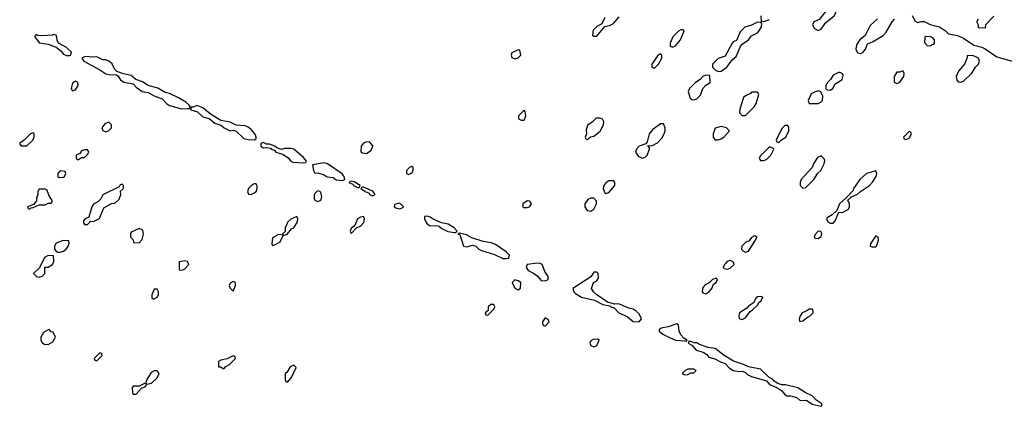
# Model space of a CAD drawing. Header units: inches. Extents: x 2701323 to 2964515, y 494916 to 722124.
# Tile 525 of 656: x 2848442 to 2854939, y 682674 to 685224. Entities that reach past the tile are written whole.
import ezdxf

# ---------------------------------------------------------------- set-up
doc = ezdxf.new("R2010")
doc.units = ezdxf.units.IN
doc.header["$MEASUREMENT"] = 0
doc.layers.add('C8648', color=7, linetype='Continuous')
doc.layers.add('C8658', color=7, linetype='Continuous')

msp = doc.modelspace()

# ---------------------------------------------------------------- linework, layer by layer
at = {"layer": 'C8648', "color": 2, "elevation": 2}
for points in [[(2848666, 685126), (2848658, 685122), (2848590, 685117.2), (2848560.2, 685120.2), (2848550, 685126), (2848542, 685118), (2848542, 685110), (2848570, 685071.3), (2848630, 685061.6), (2848682.5, 685042.5), (2848715.9, 685015.9), (2848730, 684996), (2848750, 684986.8), (2848770, 684986.8), (2848778, 684990), (2848784, 685010), (2848750, 685041.2), (2848698, 685070), (2848688.9, 685088.9), (2848688, 685108), (2848682, 685122)], [(2848890, 684981.2), (2848870, 684979), (2848852, 684970), (2848864.7, 684950), (2848970, 684894), (2849010, 684867.7), (2849030, 684862), (2849079.8, 684859.8), (2849091.1, 684851.1), (2849107.3, 684827.3), (2849130, 684810.7), (2849190, 684801), (2849210, 684778), (2849250, 684751), (2849290, 684742.8), (2849330, 684720.7), (2849382, 684702), (2849410, 684671), (2849430, 684658.8), (2849510, 684634.8), (2849550, 684638), (2849562, 684638), (2849568, 684650), (2849560.4, 684660.4), (2849539.3, 684679.3), (2849490, 684709), (2849430, 684737.2), (2849402.7, 684742.7), (2849352.9, 684772.9), (2849290, 684789), (2849252.9, 684812.9), (2849209, 684829), (2849176.6, 684856.6), (2849126.6, 684866.6), (2849082, 684882), (2849070, 684895.3), (2849052, 684932), (2849030, 684949.2), (2849010, 684958), (2848990, 684958), (2848950, 684979), (2848910, 684977.2)], [(2848810, 684818), (2848790, 684806), (2848782, 684770), (2848790, 684754), (2848810, 684762), (2848828, 684790), (2848826, 684810)], [(2849030, 684548), (2849003.5, 684536.5), (2848984.7, 684510), (2848990, 684494), (2849010, 684484.7), (2849030, 684492), (2849048, 684510), (2849048, 684530)], [(2848530, 684478), (2848514, 684470), (2848471.3, 684428.7), (2848442, 684410), (2848442, 684402), (2848452.7, 684392.7), (2848490, 684392), (2848528, 684430), (2848538, 684450), (2848538, 684470)], [(2848890, 684366), (2848870, 684366), (2848850, 684358), (2848838, 684342), (2848814, 684330), (2848814, 684310), (2848822, 684302), (2848830, 684302), (2848850, 684314), (2848870, 684314), (2848890, 684334), (2848898, 684350)], [(2848710, 684226), (2848694, 684210), (2848694, 684190), (2848702, 684182), (2848730, 684184.7), (2848738, 684190), (2848746, 684210), (2848742, 684222)], [(2848610, 684106), (2848570, 684106), (2848562, 684090), (2848562, 684070), (2848552.7, 684047.3), (2848552, 684028), (2848534, 684006), (2848494, 683990), (2848498, 683978), (2848510, 683974), (2848518, 683982), (2848530, 683984.7), (2848570, 684002), (2848610, 684002), (2848630, 684014), (2848650, 684014), (2848658, 684030), (2848638, 684058), (2848622, 684102)], [(2849118, 684138), (2849105.4, 684134.6), (2849098, 684122), (2848991.6, 684068.4), (2848976.9, 684043.1), (2848956.9, 684023.1), (2848930, 684008), (2848918, 683990), (2848898, 683922), (2848874, 683910), (2848863.6, 683896.4), (2848863.6, 683883.6), (2848870, 683874), (2848890, 683874), (2848910, 683894), (2848930, 683892), (2848968.4, 683911.6), (2848996.4, 683983.6), (2849048.4, 684011.6), (2849070, 684014), (2849099, 684041), (2849108.7, 684070), (2849108, 684092), (2849126, 684110), (2849126, 684130)], [(2849230, 683846), (2849178, 683822), (2849174, 683810), (2849174, 683790), (2849191.6, 683771.6), (2849194, 683754), (2849230, 683752), (2849250, 683774), (2849258, 683810), (2849255.3, 683835.3)], [(2848728.4, 683768.4), (2848682, 683750), (2848672, 683730), (2848672, 683710), (2848679.6, 683699.6), (2848691.6, 683691.6), (2848710, 683691.3), (2848730, 683698), (2848749, 683711), (2848762, 683730), (2848768, 683750), (2848766, 683766)], [(2848630, 683668), (2848605.4, 683654.6), (2848572.7, 683587.3), (2848534, 683550), (2848554, 683530), (2848570, 683524.7), (2848590, 683532), (2848608, 683550), (2848607.3, 683592.7), (2848630, 683592), (2848658, 683610), (2848668, 683630), (2848666, 683666)], [(2849530, 683634), (2849494, 683626), (2849494, 683574), (2849510, 683572), (2849530, 683578), (2849558, 683610), (2849548.4, 683628.4)], [(2849850, 683498), (2849830, 683486), (2849824.7, 683470), (2849830, 683454), (2849850, 683434), (2849866, 683470), (2849866, 683490)], [(2849350, 683446), (2849330, 683446), (2849314, 683410), (2849314, 683390), (2849322, 683382), (2849330, 683382), (2849350, 683394), (2849358, 683410), (2849358, 683430)], [(2848638, 683178), (2848630, 683178), (2848599.6, 683160.4), (2848582, 683130), (2848582, 683110), (2848590, 683094), (2848603.6, 683083.6), (2848630, 683082), (2848660.4, 683099.6), (2848678, 683130), (2848662, 683162), (2848650, 683166)], [(2848970, 683026), (2848934, 682990), (2848938, 682978), (2848950, 682974), (2848986, 683010), (2848982, 683022)], [(2849850, 683006), (2849810, 682986), (2849770, 682978), (2849754, 682970), (2849754, 682934), (2849766, 682934), (2849790, 682922), (2849803.1, 682936.9), (2849826, 682950), (2849866, 682990), (2849862, 683002)], [(2849350, 682908), (2849330, 682908), (2849310, 682898), (2849282, 682850), (2849274, 682830), (2849278, 682822), (2849270, 682826), (2849234, 682810), (2849234, 682806), (2849190, 682806), (2849184.7, 682795.3), (2849185.4, 682765.4), (2849190, 682754), (2849210, 682754), (2849246, 682794), (2849270, 682802), (2849280.4, 682819.6), (2849312.5, 682827.5), (2849350, 682862), (2849362, 682890)]]:
    msp.add_lwpolyline(points, close=True, dxfattribs=at)
for points in [[(2850000, 684454.6), (2849993.2, 684470), (2849970, 684499), (2849950, 684515.3), (2849930, 684524), (2849870, 684528), (2849830, 684548), (2849770, 684559), (2849700.2, 684600.2), (2849650, 684642), (2849616.4, 684656.4), (2849610, 684658), (2849586, 684646), (2849574, 684646), (2849572, 684630), (2849615.9, 684615.9), (2849650, 684584), (2849691.3, 684571.3), (2849730, 684540.7), (2849770, 684527.3), (2849792, 684510), (2849830, 684491.3), (2849850, 684496), (2849870, 684487.7), (2849921.1, 684441.1), (2849950, 684433), (2849990, 684432), (2850000, 684437)], [(2850000, 684142), (2849990, 684142), (2849970, 684128.7), (2849951.3, 684110), (2849944.7, 684090), (2849952, 684072), (2849970, 684071.3), (2849990, 684081), (2850000, 684088.5)]]:
    msp.add_lwpolyline(points, dxfattribs=at)
at = {"layer": 'C8658', "color": 2, "elevation": 2}
for points in [[(2853810, 685306), (2853790, 685298), (2853751.3, 685270), (2853716, 685224), (2853682, 685210), (2853672, 685190), (2853685.4, 685165.4), (2853710, 685152), (2853730, 685162), (2853758, 685202), (2853815.3, 685250), (2853828, 685270), (2853822, 685302)], [(2853310, 685208), (2853270, 685188), (2853226, 685174), (2853196.9, 685143.1), (2853172.7, 685087.3), (2853150, 685078), (2853142, 685070), (2853096.9, 684983.1), (2853050, 684968), (2853014, 684930), (2853014, 684910), (2853034, 684890), (2853050, 684882), (2853070, 684884.7), (2853108, 684910), (2853142, 684958), (2853170, 684982), (2853202, 685058), (2853250, 685091.3), (2853270, 685118), (2853310, 685138), (2853322, 685150), (2853336.4, 685176.4), (2853338, 685198), (2853330, 685206)], [(2852816.4, 685156.4), (2852803.6, 685156.4), (2852790, 685148), (2852752, 685110), (2852734, 685070), (2852734, 685050), (2852750, 685042), (2852770, 685052), (2852802, 685090), (2852826, 685150)], [(2854450, 685113.2), (2854414, 685110), (2854412.7, 685072.7), (2854430, 685054), (2854450, 685052), (2854470, 685062), (2854478, 685070), (2854479, 685081), (2854479, 685090), (2854470, 685102)], [(2851730, 685026), (2851690, 685006), (2851684.7, 684990), (2851690, 684974), (2851710, 684964.7), (2851730, 684972), (2851748, 684990), (2851742, 685022)], [(2852670, 684998), (2852650, 684986), (2852614, 684930), (2852614, 684910), (2852630, 684904.7), (2852658, 684930), (2852678, 684970), (2852678, 684990)], [(2854730, 684988), (2854694, 684986), (2854694, 684974), (2854676, 684930), (2854636.1, 684883.9), (2854620.7, 684850), (2854624.5, 684824.5), (2854634.8, 684814.8), (2854650, 684810.8), (2854670, 684817.3), (2854724, 684870), (2854749, 684911), (2854768, 684930), (2854775.3, 684950), (2854768, 684970)], [(2854270, 684886), (2854250, 684878), (2854230, 684878), (2854212, 684850), (2854212.7, 684812.7), (2854230, 684802), (2854250, 684812), (2854275.3, 684850), (2854278, 684870)], [(2852970, 684858), (2852950, 684848), (2852931.3, 684828.7), (2852902, 684810), (2852862, 684770), (2852852, 684750), (2852866.4, 684706.4), (2852878, 684698), (2852890, 684696), (2852910, 684702.8), (2852934.8, 684725.2), (2852949, 684771), (2852968.7, 684791.3), (2852998, 684810), (2852995.3, 684855.3)], [(2853856.4, 684876.4), (2853843.6, 684876.4), (2853810, 684858), (2853791.3, 684828.7), (2853772, 684810), (2853762, 684790), (2853762, 684770), (2853770, 684762), (2853790, 684758), (2853808, 684770), (2853821.2, 684798.8), (2853868, 684830), (2853874.6, 684854.6), (2853870, 684866)], [(2853714, 684754), (2853690, 684749), (2853664.9, 684735.1), (2853644.7, 684690), (2853652, 684672), (2853710, 684671.3), (2853730, 684682), (2853738, 684690), (2853740.4, 684720.4), (2853728.7, 684748.7)], [(2853310, 684746), (2853270, 684746), (2853263.6, 684736.4), (2853230, 684722), (2853218, 684710), (2853192.7, 684632.7), (2853192, 684610), (2853210, 684592), (2853230, 684592), (2853288.7, 684650), (2853302, 684670), (2853318, 684730)], [(2851770, 684626), (2851734, 684590), (2851734, 684570), (2851750, 684562), (2851770, 684562), (2851782, 684590), (2851776.4, 684616.4)], [(2852270, 684575.3), (2852246, 684574), (2852222, 684550), (2852191.1, 684528.9), (2852179.6, 684500.4), (2852182, 684470), (2852174, 684450), (2852178, 684438), (2852190, 684434), (2852208.4, 684451.6), (2852230, 684456), (2852272, 684488), (2852294, 684530), (2852295.3, 684550), (2852288.4, 684568.4)], [(2852690, 684538), (2852670, 684538), (2852619.8, 684500.2), (2852596, 684470), (2852582, 684418), (2852574, 684406), (2852530, 684388.7), (2852511.3, 684370), (2852506, 684350), (2852523.5, 684323.5), (2852550, 684311), (2852570, 684318), (2852582, 684330), (2852598, 684370), (2852598, 684378), (2852586, 684394), (2852612.7, 684392.7), (2852650, 684411.3), (2852678.6, 684441.4), (2852695.3, 684470), (2852702, 684490), (2852702, 684510)], [(2853070, 684519), (2853031.3, 684508.7), (2853018, 684470), (2853018, 684450), (2853030, 684432), (2853050, 684431.3), (2853070, 684438), (2853088, 684450), (2853126, 684490), (2853106, 684510)], [(2853510, 684526), (2853490, 684526), (2853470, 684506), (2853434, 684430), (2853438, 684418), (2853450, 684414), (2853468, 684432), (2853498, 684450), (2853518, 684490), (2853518, 684510)], [(2854310, 684486), (2854274, 684450), (2854278, 684438), (2854290, 684434), (2854310, 684442), (2854326, 684470), (2854322, 684482)], [(2850050, 684414), (2850032.7, 684407.3), (2850032, 684390), (2850050, 684378), (2850070, 684381), (2850096.9, 684376.9), (2850102, 684370), (2850122.8, 684362.8), (2850132, 684350), (2850177.3, 684337.3), (2850212.7, 684312.7), (2850230, 684291), (2850244.5, 684284.5), (2850310, 684278.8), (2850330, 684282), (2850335.3, 684290), (2850315.1, 684315.1), (2850250, 684369), (2850230, 684375.3), (2850190, 684374), (2850170, 684368), (2850139, 684379), (2850126, 684390), (2850090, 684402), (2850070, 684402)], [(2850750, 684418), (2850723.5, 684416.5), (2850710, 684408.7), (2850696, 684390), (2850692, 684352), (2850704.7, 684344.7), (2850730, 684341), (2850759.5, 684360.5), (2850773.2, 684390)], [(2853390, 684386), (2853330, 684326), (2853322, 684310), (2853330, 684294), (2853350, 684294), (2853370, 684302), (2853398, 684330), (2853418, 684370), (2853415.3, 684375.3)], [(2853730, 684326), (2853705.4, 684314.6), (2853682, 684278), (2853671.3, 684248.7), (2853598, 684170), (2853591.3, 684150), (2853592, 684130), (2853610, 684112), (2853630, 684118), (2853682, 684170), (2853708.7, 684211.3), (2853728, 684230), (2853750, 684274), (2853754.6, 684294.6), (2853750, 684306)], [(2850450, 684279), (2850374, 684266), (2850380.7, 684230), (2850390, 684211.3), (2850410, 684214), (2850450, 684200.5), (2850470, 684188), (2850510, 684182), (2850530, 684167.7), (2850570, 684162.8), (2850588, 684170), (2850582, 684190), (2850570, 684208), (2850472.9, 684272.9)], [(2851030, 684255.3), (2851014, 684250), (2850994, 684230), (2850994, 684210), (2851010, 684202), (2851030, 684214), (2851038, 684230), (2851038, 684250)], [(2854090, 684226), (2854030, 684208.7), (2853984.7, 684170), (2853944.7, 684110), (2853942, 684098), (2853894, 684046), (2853852, 684010), (2853834, 683966), (2853803.6, 683936.4), (2853770, 683918), (2853764.7, 683910), (2853774, 683890), (2853790, 683882), (2853810, 683882), (2853822, 683898), (2853846, 683954), (2853870, 683952), (2853910, 683974), (2853918, 683990), (2853918, 684010), (2853906, 684034), (2853926, 684050), (2853926, 684054), (2853970, 684072), (2853988.7, 684091.3), (2854050, 684131.3), (2854070, 684151.3), (2854094, 684190), (2854098, 684210)], [(2850630, 684158), (2850614, 684150), (2850639.8, 684139.8), (2850644.7, 684130), (2850670, 684118), (2850682, 684118), (2850688, 684130), (2850650, 684155.3)], [(2850710, 684119), (2850701, 684119), (2850692, 684110), (2850722, 684090), (2850742.8, 684082.8), (2850752, 684070), (2850770, 684061), (2850788, 684070), (2850772.5, 684092.5)], [(2852362, 684162), (2852330, 684162), (2852310, 684148.7), (2852296, 684130), (2852291.3, 684110), (2852302, 684082), (2852310, 684078), (2852330, 684084.7), (2852368, 684130), (2852368, 684150)], [(2850414, 684094), (2850402, 684090), (2850384.7, 684070), (2850384.7, 684044.7), (2850390, 684034), (2850410, 684024.7), (2850430, 684034), (2850434.6, 684054.6), (2850430, 684086)], [(2852230, 684046), (2852210, 684046), (2852190, 684038), (2852172, 684010), (2852172, 683990), (2852185.4, 683965.4), (2852210, 683962), (2852230, 683974), (2852248, 684010), (2852247.3, 684027.3)], [(2850950, 684013.2), (2850914, 684006), (2850912, 683990), (2850923.5, 683983.5), (2850950, 683976), (2850970, 683984.7), (2850974, 683990)], [(2851790, 684028), (2851762, 684010), (2851762, 683990), (2851766, 683986), (2851790, 683984.7), (2851806, 683990), (2851818, 684010), (2851807.3, 684027.3)], [(2850270, 683926), (2850230, 683908), (2850212, 683890), (2850194, 683850), (2850194, 683826), (2850174, 683810), (2850178, 683802), (2850150, 683806), (2850110, 683786), (2850104.7, 683744.7), (2850110, 683734), (2850130, 683742), (2850160.4, 683759.6), (2850180.4, 683799.6), (2850206, 683810), (2850235.3, 683844.7), (2850250, 683852), (2850275.3, 683890), (2850278, 683910)], [(2850710, 683926), (2850690, 683922), (2850672, 683910), (2850654, 683866), (2850630, 683846), (2850622, 683830), (2850630, 683814), (2850666, 683854), (2850690, 683862), (2850713.6, 683886.4), (2850718, 683910)], [(2851130, 683928), (2851114, 683926), (2851112, 683910), (2851121, 683890), (2851130, 683878), (2851150, 683864.7), (2851190, 683866.8), (2851210, 683862.8), (2851226.9, 683846.9), (2851266.4, 683826.4), (2851310, 683821), (2851319, 683821), (2851328, 683830), (2851308.7, 683850), (2851270, 683875.3), (2851224.7, 683884.7), (2851170, 683908), (2851150, 683922)], [(2851344.7, 683815.3), (2851334, 683810), (2851346, 683806), (2851371, 683731), (2851390, 683726), (2851430, 683736), (2851450.9, 683730.9), (2851472, 683710), (2851490, 683701), (2851575.6, 683675.6), (2851630, 683648), (2851650, 683647.7), (2851668.7, 683651.3), (2851674, 683670), (2851652.5, 683692.5), (2851581.2, 683741.2), (2851552.5, 683752.5), (2851500.2, 683760.2), (2851425.6, 683785.6), (2851390, 683804)], [(2853290, 683798), (2853270, 683788), (2853255.3, 683764.7), (2853230, 683754), (2853206, 683730), (2853204.7, 683710), (2853216.9, 683696.9), (2853230, 683691.3), (2853250, 683698), (2853298, 683770), (2853306, 683790), (2853296.4, 683796.4)], [(2853710, 683828), (2853690, 683806), (2853684.7, 683790), (2853690, 683782), (2853710, 683781), (2853730, 683794), (2853734, 683814), (2853727.3, 683827.3)], [(2854090, 683798), (2854058, 683750), (2854054, 683734), (2854054, 683730), (2854064.7, 683724.7), (2854090, 683726), (2854095.3, 683730), (2854108, 683770), (2854106, 683790)], [(2851859, 683619), (2851791.3, 683608.7), (2851784.7, 683590), (2851798, 683570), (2851833, 683553), (2851855.5, 683535.5), (2851883.8, 683503.8), (2851910, 683501), (2851928, 683510), (2851928.7, 683530), (2851910, 683558), (2851888.7, 683608.7), (2851876.4, 683616.4)], [(2853130, 683635.3), (2853110, 683628), (2853101, 683619), (2853092, 683610), (2853084.7, 683590), (2853090, 683582), (2853110, 683578), (2853130, 683584.7), (2853155.3, 683610), (2853150, 683626)], [(2852250, 683558), (2852230, 683558), (2852211.3, 683528.7), (2852091.3, 683450), (2852098.8, 683430), (2852110, 683418.8), (2852150, 683394.8), (2852233.7, 683373.7), (2852290, 683345.5), (2852336.9, 683336.9), (2852342, 683330), (2852364, 683324), (2852396, 683290), (2852450, 683265.5), (2852490, 683234), (2852530, 683231.3), (2852544, 683250), (2852530, 683284), (2852510, 683301.2), (2852490, 683314), (2852460.2, 683320.2), (2852410, 683344), (2852390, 683349), (2852368, 683348), (2852320.2, 683360.2), (2852249.3, 683409.3), (2852228, 683430), (2852215.3, 683450), (2852223.1, 683476.9), (2852228.7, 683491.3), (2852250, 683502), (2852260.4, 683519.6), (2852258, 683550)], [(2853038, 683518), (2853014, 683510), (2852992, 683488), (2852964.5, 683475.5), (2852950, 683458), (2852944.7, 683430), (2852950, 683422), (2852970, 683416), (2852990, 683426), (2853008.7, 683450), (2853020.2, 683479.8), (2853038, 683490), (2853046, 683510)], [(2851710, 683508), (2851692, 683490), (2851710, 683454), (2851730, 683442), (2851747.3, 683452.7), (2851748, 683490), (2851730, 683502)], [(2853338, 683398), (2853310, 683395.3), (2853302, 683390), (2853284.7, 683355.3), (2853250, 683335.3), (2853238.8, 683321.2), (2853192, 683290), (2853186, 683270), (2853190, 683254), (2853210, 683246), (2853230, 683258), (2853261.2, 683298.8), (2853278, 683310), (2853310, 683342), (2853320.2, 683359.8), (2853335.3, 683370), (2853338, 683382), (2853346, 683390)], [(2851570, 683346), (2851550, 683346), (2851534, 683330), (2851534, 683306), (2851514, 683290), (2851518, 683278), (2851530, 683274), (2851570, 683314), (2851578, 683330)], [(2851910, 683258), (2851892, 683230), (2851894, 683210), (2851910, 683202), (2851935.3, 683230), (2851930, 683246)], [(2853675.3, 683315.3), (2853650, 683315.3), (2853636, 683304), (2853604.7, 683290), (2853590, 683266), (2853586, 683246), (2853590, 683234), (2853610, 683238), (2853639, 683261), (2853658, 683270), (2853678, 683290)], [(2852778, 683218), (2852721.4, 683198.6), (2852674, 683190), (2852662, 683178), (2852661, 683170), (2852686, 683150), (2852730, 683128), (2852770, 683110.8), (2852830, 683104.7), (2852836.4, 683103.6), (2852846, 683110), (2852823.1, 683123.1), (2852805.2, 683145.2), (2852794, 683170), (2852788, 683208)], [(2852256.4, 683116.4), (2852225.4, 683114.6), (2852210, 683106), (2852204.7, 683090), (2852210, 683074), (2852230, 683066), (2852250, 683074), (2852266, 683110)], [(2852870, 683102), (2852858, 683102), (2852852, 683090), (2852876.9, 683076.9), (2852905.2, 683045.2), (2852950.8, 683030.8), (2852975.2, 683015.2), (2852990, 682998.8), (2853027.9, 682987.9), (2853066.2, 682966.2), (2853096.8, 682956.8), (2853126.4, 682926.4), (2853150, 682911), (2853190, 682902.8), (2853210, 682906), (2853230, 682898), (2853243.8, 682883.8), (2853271.3, 682870), (2853370, 682841), (2853390, 682818.8), (2853437.3, 682797.3), (2853470, 682776), (2853490, 682751.3), (2853504, 682744), (2853530, 682744), (2853557.1, 682737.1), (2853572, 682730), (2853591.6, 682711.6), (2853633.7, 682713.7), (2853670, 682687.7), (2853730, 682674), (2853736.4, 682683.6), (2853735.3, 682690), (2853696, 682716), (2853670, 682744), (2853624.7, 682764.7), (2853575.5, 682795.5), (2853495.9, 682815.9), (2853470, 682816), (2853445.2, 682825.2), (2853420.7, 682840.7), (2853410, 682853.2), (2853385.2, 682865.2), (2853330, 682918), (2853250, 682933.2), (2853218, 682950), (2853151.8, 682971.8), (2853089.3, 683009.3), (2853030, 683055.3), (2852982.7, 683062.7), (2852923.7, 683083.7), (2852910, 683092.7), (2852893.2, 683093.2)], [(2850250, 682946), (2850226, 682934), (2850203.6, 682896.4), (2850194, 682890), (2850194, 682850), (2850198, 682838), (2850210, 682834), (2850236.4, 682863.6), (2850266, 682930)], [(2852890, 682918), (2852850, 682918), (2852834, 682910), (2852814, 682890), (2852830, 682882), (2852850, 682884.7), (2852870, 682894), (2852890, 682894), (2852906, 682910)]]:
    msp.add_lwpolyline(points, close=True, dxfattribs=at)
for points in [[(2852302, 685238), (2852283.6, 685196.4), (2852250, 685178), (2852226.4, 685153.6), (2852222, 685122), (2852230, 685114), (2852250, 685114), (2852302, 685178), (2852334.6, 685185.4), (2852360.4, 685199.6), (2852396.4, 685243.6)], [(2853331.3, 685248.7), (2853334, 685214), (2853352.7, 685212.7), (2853390, 685224.7)], [(2854102, 685230), (2854054.4, 685185.6), (2854019.8, 685120.2), (2853984.7, 685090), (2853963, 685057), (2853958.8, 685030), (2853970, 685004.7), (2853990, 685001), (2854008, 685010), (2854022, 685030), (2854036.4, 685063.6), (2854070, 685078), (2854140.2, 685119.8), (2854158.6, 685141.4), (2854198, 685210), (2854213.2, 685226.8)], [(2854331.2, 685251.2), (2854350, 685214.8), (2854365.8, 685205.8), (2854390, 685212.7), (2854410, 685212.7), (2854450, 685192.2), (2854510, 685177.4), (2854550, 685150.4), (2854570, 685130.4), (2854630, 685118.9), (2854670, 685102.6), (2854736.5, 685056.5), (2854790, 685042.6), (2854812.1, 685032), (2854890, 684978.4), (2854990.2, 684950.2)], [(2854870, 685246), (2854814, 685190), (2854811.6, 685168.4), (2854768.7, 685170), (2854768, 685188), (2854758, 685210), (2854768, 685230)], [(2850000, 684437), (2850002, 684438), (2850002, 684450), (2850000, 684454.6)], [(2850000, 684088.5), (2850002, 684090), (2850008.7, 684110), (2850008.4, 684128.4), (2850002, 684142), (2850000, 684142)]]:
    msp.add_lwpolyline(points, dxfattribs=at)

doc.saveas('drawing.dxf')
